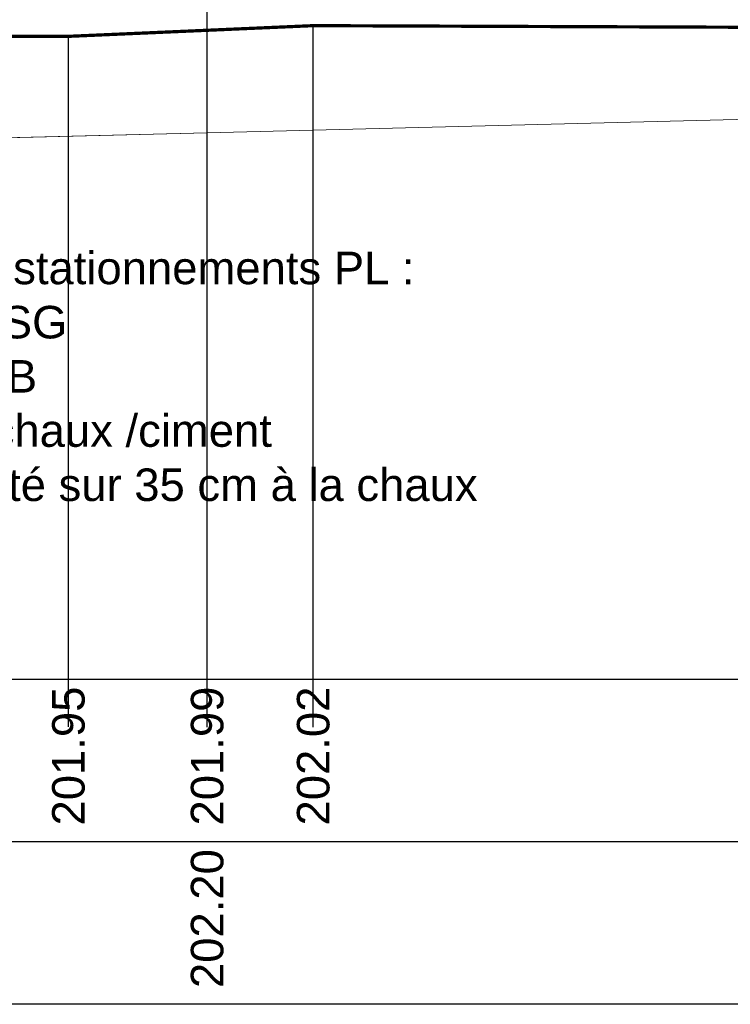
# Model space of a CAD drawing. Extents: x 1616800 to 1632437, y 2248456 to 2251974.
# Tile 309 of 399: x 1619128.55 to 1619132.92, y 2251180.17 to 2251186.23. Entities that reach past the tile are written whole.
import ezdxf
from ezdxf.enums import TextEntityAlignment as Align

# ---------------------------------------------------------------- set-up
doc = ezdxf.new("R2010")
doc.units = 0
doc.header["$LTSCALE"] = 2
doc.layers.add('0000-PAP-PROFIL EN TRAVERS DE PRINCIPE', color=7, linetype='CONTINUOUS')
doc.styles.add('ARIAL-GRAS', font='arial.ttf')

msp = doc.modelspace()

# ---------------------------------------------------------------- linework, layer by layer
at = {"layer": '0000-PAP-PROFIL EN TRAVERS DE PRINCIPE', "linetype": 'Continuous'}
msp.add_line((1619129.6991, 2251182.1703), (1619129.6991, 2251186.3715), dxfattribs=at)
at = {"layer": '0000-PAP-PROFIL EN TRAVERS DE PRINCIPE', "color": 95, "linetype": 'Continuous'}
for p, q in [((1619129.6991, 2251182.1703), (1619129.6991, 2251186.1618)), ((1619129.6991, 2251182.1703), (1619129.6991, 2251186.1618)), ((1619130.3515, 2251182.1703), (1619130.3515, 2251186.1903)), ((1619128.8456, 2251182.1703), (1619128.8456, 2251186.1245))]:
    msp.add_line(p, q, dxfattribs=at)
at = {"layer": '0000-PAP-PROFIL EN TRAVERS DE PRINCIPE'}
for p, q in [((1619104.1991, 2251182.1703), (1619149.6991, 2251182.1703)), ((1619149.6991, 2251181.1703), (1619104.1991, 2251181.1703)), ((1619149.6991, 2251180.1703), (1619104.1991, 2251180.1703))]:
    msp.add_line(p, q, dxfattribs=at)
at = {"layer": '0000-PAP-PROFIL EN TRAVERS DE PRINCIPE', "color": 95}
for p, q in [((1619128.8456, 2251181.8763), (1619128.8456, 2251182.1703)), ((1619129.6991, 2251181.8757), (1619129.6991, 2251182.1703)), ((1619130.3515, 2251181.8742), (1619130.3515, 2251182.1703))]:
    msp.add_line(p, q, dxfattribs=at)
at = {"layer": '0000-PAP-PROFIL EN TRAVERS DE PRINCIPE', "color": 7, "linetype": 'Continuous', "lineweight": 0, "flags": 128}
for points in [[(1619122.1991, 2251186.184), (1619122.1991, 2251185.884), (1619122.9286, 2251185.9022), (1619122.8609, 2251185.3605), (1619126.1991, 2251185.444), (1619129.6991, 2251185.5315), (1619133.1991, 2251185.619), (1619133.3491, 2251186.299), (1619136.1991, 2251186.356), (1619136.1991, 2251186.006), (1619138.6991, 2251186.056), (1619138.6991, 2251186.706)], [(1619122.8609, 2251185.3605), (1619129.6991, 2251185.5315), (1619133.1991, 2251185.619), (1619133.3491, 2251186.299), (1619136.1991, 2251186.356), (1619136.1991, 2251186.006), (1619138.6991, 2251186.056), (1619138.6991, 2251186.706), (1619144.7462, 2251186.693)]]:
    msp.add_lwpolyline(points, dxfattribs=at)
at = {"layer": '0000-PAP-PROFIL EN TRAVERS DE PRINCIPE', "color": 95, "linetype": 'Continuous', "lineweight": 0, "const_width": 0.02, "flags": 128}
msp.add_lwpolyline([(1619114.6991, 2251186.1832), (1619114.734, 2251186.183), (1619120.6815, 2251186.1976), (1619126.4431, 2251186.1253), (1619128.8456, 2251186.1245), (1619129.6991, 2251186.1618), (1619129.6991, 2251186.1618), (1619130.3515, 2251186.1903), (1619137.9773, 2251186.1617), (1619141.5868, 2251186.1577), (1619142.3936, 2251186.1649), (1619143.1713, 2251186.0751), (1619144.2148, 2251186.1655), (1619144.4352, 2251186.1528), (1619144.6991, 2251186.174)], dxfattribs=at)

# ---------------------------------------------------------------- texts
at = {"layer": '0000-PAP-PROFIL EN TRAVERS DE PRINCIPE', "color": 95, "style": 'ARIAL-GRAS'}
for s, p in [('201.95', (1619128.8456, 2251181.2703)), ('201.99', (1619129.6991, 2251181.2703)), ('202.02', (1619130.3515, 2251181.2703))]:
    msp.add_text(s, height=0.2, rotation=90, dxfattribs=at).set_placement(p, align=Align.MIDDLE_LEFT)
at = {"layer": '0000-PAP-PROFIL EN TRAVERS DE PRINCIPE', "style": 'ARIAL-GRAS'}
msp.add_text('202.20', height=0.2, rotation=90, dxfattribs=at).set_placement((1619129.6991, 2251180.2703), align=Align.MIDDLE_LEFT)
at = {"layer": '0000-PAP-PROFIL EN TRAVERS DE PRINCIPE', "color": 5, "insert": (1619128.149, 2251184.1983), "char_height": 0.2, "attachment_point": 5, "style": 'ARIAL-GRAS'}
msp.add_mtext_dynamic_manual_height_columns('\\P\\pt6.8;Structure de chaussée et stationnements PL :\\P\\ptz;6cm BBSG\\P9cm GB\\P35cm Traitement chaux /ciment\\PArrase de terrassement : traité sur 35 cm à la chaux', width=8.600282, gutter_width=12.5, heights=[0], dxfattribs=at)

doc.saveas('drawing.dxf')
